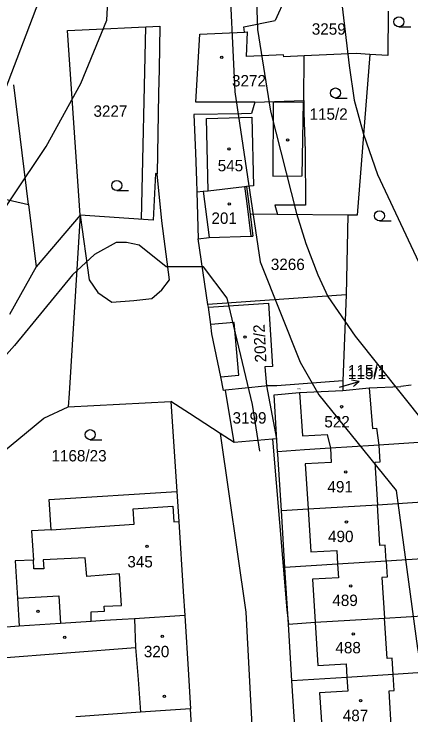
# Model space of a CAD drawing. Extents: x -555860 to -552701, y -1187050 to -1182291.
# Drawn here: x -554415.8 to -554356.7, y -1184905.7 to -1184801.1 of the extents above; entities that cross this region are included whole.
import ezdxf

# ---------------------------------------------------------------- set-up
doc = ezdxf.new("R2010")
doc.units = 0
for name, color, linetype in [('CYKLISTI_stav', 7, 'Continuous'), ('LEG_2b', 7, 'Continuous'), ('Level 16', 7, 'Continuous'), ('Level 25', 7, 'Continuous'), ('Level 40', 7, 'Continuous'), ('Level 41', 7, 'Continuous'), ('navrh_BV', 7, 'Continuous'), ('Poz předměty', 7, 'Continuous'), ('stav_BV', 7, 'Continuous')]:
    doc.layers.add(name, color=color, linetype=linetype)

msp = doc.modelspace()

# ---------------------------------------------------------------- linework, layer by layer
at = {"layer": 'CYKLISTI_stav'}
for p, q in [((-554377.22, -1184814.24), (-554377.28, -1184825.29)), ((-554377.22, -1184814.24), (-554372.72, -1184814.23)), ((-554372.89, -1184825.27), (-554372.72, -1184814.23)), ((-554387.15, -1184816.68), (-554380.42, -1184816.49)), ((-554386.9, -1184827.46), (-554387.15, -1184816.68)), ((-554380.42, -1184816.49), (-554380.18, -1184826.72)), ((-554377.28, -1184825.29), (-554372.89, -1184825.27)), ((-554387.66, -1184827.54), (-554386.78, -1184834.44)), ((-554381.48, -1184826.85), (-554381.21, -1184829)), ((-554380.18, -1184826.72), (-554381.18, -1184826.82)), ((-554381.21, -1184829), (-554380.55, -1184834.24)), ((-554386.88, -1184844.86), (-554377.93, -1184844.22)), ((-554377.93, -1184844.22), (-554377.34, -1184853.67)), ((-554383.04, -1184847.13), (-554386.54, -1184847.44)), ((-554382.35, -1184854.99), (-554383.04, -1184847.13)), ((-554377.34, -1184853.67), (-554378.46, -1184853.74)), ((-554378.46, -1184853.74), (-554378.23, -1184856.59)), ((-554385.04, -1184855.23), (-554382.35, -1184854.99)), ((-554362.93, -1184856.87), (-554362.42, -1184862.92)), ((-554373.32, -1184857.58), (-554372.85, -1184864.06)), ((-554362.42, -1184862.92), (-554361.82, -1184862.87)), ((-554361.82, -1184862.87), (-554361.49, -1184865.41)), ((-554372.85, -1184864.06), (-554369.18, -1184863.82)), ((-554369.18, -1184863.82), (-554368.7, -1184865.88)), ((-554368.7, -1184865.88), (-554368.57, -1184868.02)), ((-554361.49, -1184865.41), (-554361.33, -1184867.95)), ((-554368.57, -1184868.02), (-554372.45, -1184868.23)), ((-554372.45, -1184868.23), (-554372.02, -1184874.94)), ((-554361.33, -1184867.95), (-554362.08, -1184868)), ((-554362.08, -1184868), (-554361.68, -1184874.31)), ((-554361.31, -1184880.38), (-554361.68, -1184874.31)), ((-554372.02, -1184874.94), (-554371.62, -1184881.36)), ((-554360.56, -1184880.33), (-554361.31, -1184880.38)), ((-554360.41, -1184882.72), (-554360.56, -1184880.33)), ((-554371.62, -1184881.36), (-554367.76, -1184881.15)), ((-554367.76, -1184881.15), (-554367.63, -1184883.19)), ((-554412.89, -1184883.89), (-554412.97, -1184882.6)), ((-554405.25, -1184882.22), (-554411.5, -1184882.52)), ((-554411.5, -1184882.52), (-554411.4, -1184883.86)), ((-554405.02, -1184885), (-554405.25, -1184882.22)), ((-554360.41, -1184882.72), (-554360.26, -1184885.11)), ((-554411.4, -1184883.86), (-554412.89, -1184883.89)), ((-554367.63, -1184883.19), (-554367.51, -1184885.23)), ((-554400.11, -1184884.65), (-554405.02, -1184885)), ((-554399.84, -1184889.36), (-554400.11, -1184884.65)), ((-554360.26, -1184885.11), (-554361.01, -1184885.16)), ((-554367.51, -1184885.23), (-554371.36, -1184885.44)), ((-554371.36, -1184885.44), (-554370.96, -1184891.86)), ((-554361.01, -1184885.16), (-554360.63, -1184891.23)), ((-554415.34, -1184888.25), (-554409.19, -1184887.91)), ((-554409.19, -1184887.91), (-554408.93, -1184892.04)), ((-554404.34, -1184891.74), (-554404.33, -1184890.28)), ((-554404.33, -1184890.28), (-554402.37, -1184890.22)), ((-554402.4, -1184889.45), (-554399.84, -1184889.36)), ((-554402.37, -1184890.22), (-554402.4, -1184889.45)), ((-554397.89, -1184891.32), (-554397.73, -1184895.63)), ((-554360.25, -1184897.28), (-554360.63, -1184891.23)), ((-554370.96, -1184891.86), (-554370.55, -1184898.28)), ((-554418.48, -1184897.21), (-554397.73, -1184895.63)), ((-554397.73, -1184895.63), (-554397.37, -1184900.39)), ((-554359.51, -1184897.23), (-554360.25, -1184897.28)), ((-554359.36, -1184899.64), (-554359.51, -1184897.23)), ((-554370.55, -1184898.28), (-554366.36, -1184898.03)), ((-554366.36, -1184898.03), (-554366.24, -1184900.07)), ((-554359.21, -1184902.02), (-554359.36, -1184899.64)), ((-554397.37, -1184900.39), (-554397.01, -1184905.28)), ((-554366.24, -1184900.07), (-554366.11, -1184902.11)), ((-554366.11, -1184902.11), (-554370.3, -1184902.36)), ((-554370.3, -1184902.36), (-554369.89, -1184908.78)), ((-554359.95, -1184902.07), (-554359.21, -1184902.02)), ((-554359.58, -1184908.14), (-554359.95, -1184902.07))]:
    msp.add_line(p, q, dxfattribs=at)
msp.add_lwpolyline([(-554410.3, -1184878.04), (-554397.95, -1184877.24), (-554398.1, -1184874.93), (-554392.2, -1184874.55), (-554392.05, -1184876.85), (-554391.28, -1184876.8)], dxfattribs=at)
at = {"layer": 'Level 16'}
for p, q in [((-554364.43, -1184855.95), (-554365.53, -1184855.74)), ((-554367.32, -1184856.77), (-554364.43, -1184855.95)), ((-554364.43, -1184855.95), (-554365.26, -1184856.7))]:
    msp.add_line(p, q, dxfattribs=at)
at = {"layer": 'Level 25'}
for p, q in [((-554358.48, -1184803.02), (-554356.73, -1184803.02)), ((-554367.94, -1184813.64), (-554366.19, -1184813.64)), ((-554400.54, -1184827.44), (-554398.79, -1184827.44)), ((-554361.39, -1184831.95), (-554359.64, -1184831.95)), ((-554404.49, -1184864.61), (-554402.74, -1184864.61))]:
    msp.add_line(p, q, dxfattribs=at)
for centre, radius in [((-554358.48, -1184802.27), 0.75), ((-554384.89, -1184807.55), 0.175), ((-554367.94, -1184812.89), 0.75), ((-554375.07, -1184819.89), 0.175), ((-554383.82, -1184821.24), 0.175), ((-554400.54, -1184826.69), 0.75), ((-554383.77, -1184829.44), 0.175), ((-554361.39, -1184831.2), 0.75), ((-554381.42, -1184849.31), 0.175), ((-554367.04, -1184859.71), 0.175), ((-554404.49, -1184863.86), 0.75), ((-554366.4, -1184869.41), 0.175), ((-554366.3, -1184876.91), 0.175), ((-554396.03, -1184880.52), 0.175), ((-554365.66, -1184886.44), 0.175), ((-554412.3, -1184890.23), 0.175), ((-554365.29, -1184893.59), 0.175), ((-554408.28, -1184894.1), 0.175), ((-554393.75, -1184893.93), 0.175), ((-554393.44, -1184902.9), 0.175), ((-554364.19, -1184903.56), 0.175)]:
    msp.add_circle(centre, radius, dxfattribs=at)
at = {"layer": 'Level 40'}
msp.add_lwpolyline([(-554450.26, -1184865.95), (-554439.88, -1184857.49), (-554436.28, -1184854.02), (-554421.03, -1184835.72), (-554411.04, -1184820.89), (-554405.91, -1184811.46), (-554402.03, -1184802.03), (-554401.75, -1184797.31), (-554402.58, -1184773.74), (-554400.37, -1184767.5), (-554398.98, -1184765.98), (-554397.04, -1184765.14), (-554393.3, -1184765.56), (-554384.26, -1184767.54), (-554383.71, -1184770.31), (-554383.87, -1184792.97), (-554382.94, -1184812.73), (-554379.15, -1184838.08), (-554373.19, -1184853.05), (-554370.42, -1184857.91), (-554358.91, -1184872.19), (-554355.72, -1184895.76), (-554353.92, -1184905.19), (-554349.9, -1184919.33)], dxfattribs=at)
at = {"layer": 'Level 41'}
for points in [[(-554347.68, -1184705.25), (-554354.75, -1184722.72), (-554359.46, -1184736.58), (-554365.42, -1184761.54), (-554367.64, -1184780.95), (-554367.57, -1184790.14), (-554367.09, -1184798.7), (-554365.92, -1184808.78), (-554365.15, -1184813.95), (-554363.78, -1184819.02), (-554361.68, -1184825.04), (-554355.16, -1184838.91), (-554346.84, -1184852.78), (-554337.69, -1184866.64), (-554329.1, -1184878.29), (-554311.21, -1184899.92), (-554296.37, -1184927.37)], [(-554379.98, -1184791.77), (-554379.57, -1184803.41), (-554377.63, -1184815.62), (-554373.74, -1184830.87), (-554372.36, -1184835.35), (-554370.56, -1184840.02), (-554369.06, -1184843.27), (-554365.01, -1184849.17), (-554354.61, -1184862.2), (-554352.95, -1184865.26), (-554349.06, -1184877.46), (-554346.15, -1184883.56), (-554334.92, -1184898.26), (-554329.51, -1184909.35)], [(-554418.11, -1184814.78), (-554412.15, -1184799.25)], [(-554379.21, -1184866.35), (-554380.33, -1184859.36), (-554384.06, -1184843.51), (-554387.6, -1184838.84), (-554393.2, -1184838.84), (-554397.18, -1184835.58), (-554399.09, -1184835.19), (-554400.64, -1184835.17), (-554403.87, -1184837), (-554407.16, -1184840.02), (-554415.76, -1184850.56), (-554429.9, -1184866.36), (-554448.2, -1184883.56), (-554476.77, -1184912.95)]]:
    msp.add_lwpolyline(points, dxfattribs=at)
at = {"layer": 'navrh_BV'}
for p, q in [((-554375.38, -1184798.66), (-554376.95, -1184802.08)), ((-554360.09, -1184800.69), (-554360.15, -1184807.27)), ((-554381.59, -1184803.01), (-554376.95, -1184802.08)), ((-554407.87, -1184803.57), (-554402.49, -1184803.32)), ((-554402.49, -1184803.32), (-554398.35, -1184803.13)), ((-554398.35, -1184803.13), (-554394.12, -1184802.93)), ((-554394.12, -1184802.93), (-554394.23, -1184809.35)), ((-554381.48, -1184803.8), (-554381.59, -1184803.01)), ((-554405.98, -1184831.13), (-554407.87, -1184803.57)), ((-554388.75, -1184814.27), (-554388.18, -1184804.13)), ((-554388.18, -1184804.13), (-554381.48, -1184803.8)), ((-554381.48, -1184803.8), (-554381.04, -1184803.77)), ((-554381.18, -1184807.42), (-554381.04, -1184803.77)), ((-554375.68, -1184807.18), (-554381.18, -1184807.42)), ((-554375.66, -1184807.47), (-554375.68, -1184807.18)), ((-554372.6, -1184807.34), (-554375.66, -1184807.47)), ((-554372.65, -1184813.99), (-554372.6, -1184807.34)), ((-554364.84, -1184807), (-554372.6, -1184807.34)), ((-554362.83, -1184807.12), (-554364.84, -1184807)), ((-554362.83, -1184807.12), (-554364.69, -1184831.14)), ((-554360.15, -1184807.27), (-554362.83, -1184807.12)), ((-554394.23, -1184809.35), (-554394.3, -1184812.96)), ((-554413.68, -1184829.54), (-554415.87, -1184811.69)), ((-554394.3, -1184812.96), (-554394.51, -1184824.93)), ((-554379.97, -1184814.26), (-554372.65, -1184813.99)), ((-554372.65, -1184813.99), (-554372.66, -1184815.82)), ((-554379.97, -1184814.26), (-554388.75, -1184814.27)), ((-554379.97, -1184814.26), (-554380.45, -1184815.97)), ((-554381.93, -1184815.99), (-554389.03, -1184816.12)), ((-554380.45, -1184815.97), (-554381.93, -1184815.99)), ((-554372.66, -1184815.82), (-554372.45, -1184821.55)), ((-554389.03, -1184816.12), (-554388.82, -1184821.8)), ((-554388.82, -1184821.8), (-554388.67, -1184825.94)), ((-554372.45, -1184821.55), (-554372.42, -1184829.62)), ((-554394.76, -1184824.92), (-554395.11, -1184831.85)), ((-554394.51, -1184824.93), (-554394.76, -1184824.92)), ((-554388.67, -1184825.94), (-554388.62, -1184827.65)), ((-554388.62, -1184827.65), (-554387.66, -1184827.54)), ((-554387.66, -1184827.54), (-554386.9, -1184827.46)), ((-554386.9, -1184827.46), (-554381.48, -1184826.85)), ((-554381.48, -1184826.85), (-554381.18, -1184826.82)), ((-554381.18, -1184826.82), (-554380.66, -1184830.95)), ((-554417.81, -1184828.6), (-554413.68, -1184829.54)), ((-554388.62, -1184827.65), (-554388.43, -1184834.66)), ((-554413.68, -1184829.54), (-554412.54, -1184838.82)), ((-554376.98, -1184829.61), (-554376.56, -1184831)), ((-554372.42, -1184829.62), (-554376.98, -1184829.61)), ((-554405.98, -1184831.13), (-554412.54, -1184838.82)), ((-554405.98, -1184831.13), (-554407.65, -1184857.73)), ((-554395.11, -1184831.85), (-554405.98, -1184831.13)), ((-554380.66, -1184830.95), (-554380.25, -1184834.23)), ((-554376.56, -1184831), (-554380.66, -1184830.95)), ((-554366.09, -1184831.12), (-554376.56, -1184831)), ((-554366.09, -1184831.12), (-554366.33, -1184843)), ((-554364.69, -1184831.14), (-554366.09, -1184831.12)), ((-554388.43, -1184834.66), (-554386.78, -1184834.44)), ((-554386.95, -1184844.42), (-554388.43, -1184834.66)), ((-554386.78, -1184834.44), (-554380.55, -1184834.24)), ((-554380.55, -1184834.24), (-554380.25, -1184834.23)), ((-554412.54, -1184838.82), (-554416.52, -1184845.94)), ((-554366.33, -1184843), (-554376.35, -1184843.71)), ((-554366.33, -1184843), (-554366.84, -1184855.82)), ((-554377.77, -1184843.81), (-554386.95, -1184844.42)), ((-554376.35, -1184843.71), (-554377.77, -1184843.81)), ((-554386.88, -1184844.86), (-554386.95, -1184844.42)), ((-554386.54, -1184847.44), (-554386.88, -1184844.86)), ((-554386.35, -1184848.83), (-554386.54, -1184847.44)), ((-554385.04, -1184855.23), (-554386.35, -1184848.83)), ((-554384.63, -1184857.25), (-554385.04, -1184855.23)), ((-554366.84, -1184855.82), (-554376.7, -1184856.6)), ((-554366.84, -1184855.82), (-554366.84, -1184857.27)), ((-554378.45, -1184856.61), (-554384.34, -1184857.21)), ((-554378.23, -1184856.59), (-554378.45, -1184856.61)), ((-554378.23, -1184856.59), (-554376.75, -1184864.47)), ((-554376.7, -1184856.6), (-554378.23, -1184856.59)), ((-554366.84, -1184857.27), (-554362.93, -1184856.87)), ((-554362.93, -1184856.87), (-554358.22, -1184856.7)), ((-554356.65, -1184856.46), (-554358.22, -1184856.7)), ((-554407.65, -1184857.73), (-554407.78, -1184859.73)), ((-554384.34, -1184857.21), (-554384.63, -1184857.25)), ((-554383.05, -1184865.01), (-554384.34, -1184857.21)), ((-554377.09, -1184857.94), (-554373.32, -1184857.58)), ((-554373.32, -1184857.58), (-554366.84, -1184857.27)), ((-554407.78, -1184859.73), (-554392.46, -1184858.94)), ((-554392.46, -1184858.94), (-554391.58, -1184872.32)), ((-554389.72, -1184860.7), (-554392.46, -1184858.94)), ((-554376.56, -1184866.4), (-554377.09, -1184857.94)), ((-554411.42, -1184861.42), (-554407.78, -1184859.73)), ((-554385.11, -1184863.67), (-554389.72, -1184860.7)), ((-554417.73, -1184866.61), (-554411.42, -1184861.42)), ((-554383.05, -1184865.01), (-554385.11, -1184863.67)), ((-554385.11, -1184863.67), (-554381.32, -1184890.34)), ((-554377.33, -1184864.52), (-554383.05, -1184865.01)), ((-554376.75, -1184864.47), (-554377.33, -1184864.52)), ((-554377.33, -1184864.52), (-554375.18, -1184890.01)), ((-554355.52, -1184865.02), (-554361.49, -1184865.41)), ((-554372.58, -1184866.14), (-554376.56, -1184866.4)), ((-554368.7, -1184865.88), (-554372.58, -1184866.14)), ((-554362.23, -1184865.46), (-554368.7, -1184865.88)), ((-554361.49, -1184865.41), (-554362.23, -1184865.46)), ((-554376.54, -1184866.75), (-554376.56, -1184866.4)), ((-554376.01, -1184875.2), (-554376.54, -1184866.75)), ((-554410.6, -1184873.53), (-554391.58, -1184872.32)), ((-554391.58, -1184872.32), (-554391.28, -1184876.8)), ((-554410.3, -1184878.04), (-554410.6, -1184873.53)), ((-554372.02, -1184874.94), (-554361.68, -1184874.31)), ((-554361.68, -1184874.31), (-554354.97, -1184873.9)), ((-554376.01, -1184875.2), (-554372.02, -1184874.94)), ((-554375.48, -1184883.66), (-554376.01, -1184875.2)), ((-554391.28, -1184876.8), (-554390.63, -1184887.27)), ((-554410.3, -1184878.04), (-554413.27, -1184878.23)), ((-554413.27, -1184878.23), (-554412.97, -1184882.6)), ((-554412.97, -1184882.6), (-554415.7, -1184882.7)), ((-554415.7, -1184882.7), (-554415.34, -1184888.25)), ((-554360.41, -1184882.72), (-554367.63, -1184883.19)), ((-554354.99, -1184882.39), (-554360.41, -1184882.72)), ((-554367.63, -1184883.19), (-554375.48, -1184883.66)), ((-554374.96, -1184892.12), (-554375.48, -1184883.66)), ((-554415.34, -1184888.25), (-554415.07, -1184892.45)), ((-554390.63, -1184887.27), (-554390.41, -1184890.82)), ((-554381.32, -1184890.34), (-554379.77, -1184919.28)), ((-554375.18, -1184890.01), (-554374.96, -1184892.12)), ((-554397.89, -1184891.32), (-554399.72, -1184891.44)), ((-554390.41, -1184890.82), (-554397.89, -1184891.32)), ((-554390.41, -1184890.82), (-554389.86, -1184899.71)), ((-554370.96, -1184891.86), (-554360.63, -1184891.23)), ((-554360.63, -1184891.23), (-554353.61, -1184890.79)), ((-554408.93, -1184892.04), (-554415.07, -1184892.45)), ((-554404.34, -1184891.74), (-554408.93, -1184892.04)), ((-554402.32, -1184891.61), (-554404.34, -1184891.74)), ((-554399.72, -1184891.44), (-554402.32, -1184891.61)), ((-554374.96, -1184892.12), (-554370.96, -1184891.86)), ((-554374.43, -1184900.58), (-554374.96, -1184892.12)), ((-554415.07, -1184892.45), (-554418.8, -1184892.7)), ((-554389.86, -1184899.71), (-554389.54, -1184904.77)), ((-554359.36, -1184899.64), (-554366.24, -1184900.07)), ((-554353.34, -1184899.26), (-554359.36, -1184899.64)), ((-554366.24, -1184900.07), (-554374.43, -1184900.58)), ((-554373.9, -1184909.03), (-554374.43, -1184900.58)), ((-554389.54, -1184904.77), (-554397.01, -1184905.28)), ((-554388.52, -1184921.18), (-554389.54, -1184904.77)), ((-554397.01, -1184905.28), (-554406.65, -1184905.95))]:
    msp.add_line(p, q, dxfattribs=at)
at = {"layer": 'Poz předměty'}
for points in [[(-554396.84, -1184831.74), (-554396.19, -1184803.03)], [(-554405.98, -1184831.13), (-554404.64, -1184840.74), (-554403.34, -1184842.64), (-554401.29, -1184844.09), (-554398.01, -1184843.86), (-554395.33, -1184843.56), (-554393.81, -1184842.26), (-554392.66, -1184840.74), (-554393.81, -1184831.96), (-554394.51, -1184824.93)]]:
    msp.add_lwpolyline(points, dxfattribs=at)
at = {"layer": 'stav_BV'}
for p, q in [((-554364.44, -1184855.94), (-554365.54, -1184855.74)), ((-554367.32, -1184856.77), (-554364.44, -1184855.94)), ((-554364.44, -1184855.94), (-554365.26, -1184856.7))]:
    msp.add_line(p, q, dxfattribs=at)

# ---------------------------------------------------------------- texts
at = {"layer": 'LEG_2b'}
for s, height, p in [('3259', 1.7, (-554371.47, -1184804.19)), ('3272', 1.7, (-554383.36, -1184811.91)), ('3227', 1.7, (-554404.01, -1184816.44)), ('115/2', 1.7, (-554371.81, -1184816.88)), ('545', 1.7, (-554385.49, -1184824.57)), ('201', 1.7, (-554386.43, -1184832.41)), ('3266', 1.7, (-554377.58, -1184839.3)), ('115/1', 1.7, (-554366.08, -1184855.58)), ('115/1', 0.2, (-554373.64, -1184857.12)), ('3199', 1.7, (-554383.28, -1184862.21)), ('522', 1.7, (-554369.6, -1184862.78)), ('1168/23', 1.7, (-554410.27, -1184867.86)), ('491', 1.7, (-554369.14, -1184872.48)), ('490', 1.7, (-554369.05, -1184879.89)), ('345', 1.7, (-554398.96, -1184883.67)), ('489', 1.7, (-554368.41, -1184889.43)), ('320', 1.7, (-554396.5, -1184897.07)), ('488', 1.7, (-554367.95, -1184896.49)), ('487', 1.7, (-554366.85, -1184906.61))]:
    msp.add_text(s, height=height, dxfattribs=at).set_placement(p)
msp.add_text('202/2', height=1.7, rotation=93, dxfattribs=at).set_placement((-554378.22, -1184853.04))
at = {"layer": 'Level 16'}
msp.add_text('115/1', height=1.7, dxfattribs=at).set_placement((-554366.08, -1184855.15))

doc.saveas('drawing.dxf')
